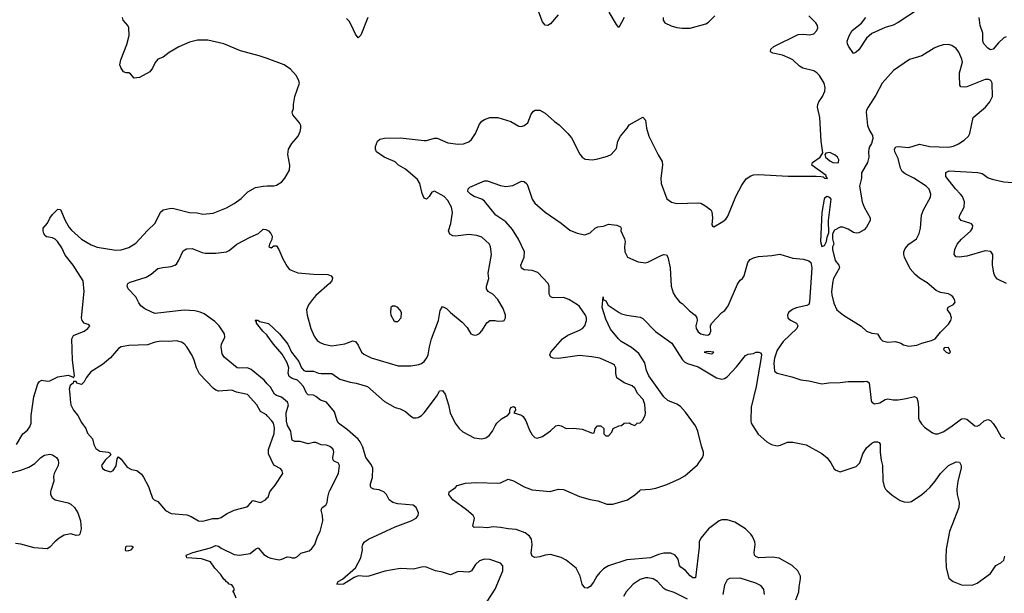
# Model space of a CAD drawing. Header units: inches. Extents: x 1384664 to 1536621, y 460766 to 646467.
# Tile 430 of 488: x 1468121 to 1475595, y 589220 to 593573. Entities that reach past the tile are written whole.
import ezdxf

# ---------------------------------------------------------------- set-up
doc = ezdxf.new("R2010")
doc.units = ezdxf.units.IN
doc.header["$MEASUREMENT"] = 0
for name, color, linetype in [('B4568', 7, 'Continuous'), ('B4569', 7, 'Continuous'), ('B4578', 7, 'Continuous'), ('B4579', 7, 'Continuous')]:
    doc.layers.add(name, color=color, linetype=linetype)

msp = doc.modelspace()

# ---------------------------------------------------------------- linework, layer by layer
at = {"layer": 'B4568', "color": 5}
for points, elevation in [([(1468358.3, 590000), (1468355.3, 589990), (1468355.3, 589970), (1468367.8, 589947.8), (1468390.8, 589930), (1468490, 589907.7), (1468510, 589896.3), (1468535.8, 589870), (1468561.1, 589830), (1468582.3, 589770), (1468588.5, 589710), (1468577.1, 589670), (1468570, 589660.9), (1468550, 589658), (1468510, 589672.3), (1468459.2, 589660.8), (1468421.4, 589638.6), (1468388.3, 589611.7), (1468350, 589569.3), (1468330, 589558.4), (1468230, 589564.2), (1468130, 589591.6), (1468090, 589597.3)], 760), ([(1469109.4, 590000), (1469130, 589942), (1469142, 589930), (1469170, 589916), (1469227.3, 589847.3), (1469270, 589824.9), (1469390, 589814.7), (1469422, 589802), (1469479.1, 589770), (1469510, 589766.4), (1469587.9, 589787.9), (1469628.5, 589788.5), (1469650, 589796), (1469690, 589822.3), (1469750, 589850.3), (1469844.1, 589875.9), (1469856.3, 589883.7), (1469890, 589923), (1469950, 589910.3), (1469986.6, 589930), (1470000, 589943.8)], 780), ([(1469763.6, 589183.6), (1469745.2, 589225.2), (1469738, 589230), (1469752.7, 589250), (1469741.2, 589270), (1469730, 589284), (1469710, 589288.7), (1469701.2, 589301.2), (1469690, 589306), (1469680.5, 589320.5), (1469670, 589326.6), (1469644.1, 589364.1), (1469601.5, 589410), (1469570, 589459.7), (1469501.8, 589481.8), (1469388.7, 589490), (1469383.7, 589510), (1469434, 589530), (1469570, 589564.9), (1469610, 589583.1), (1469630, 589576.9), (1469650, 589562.4), (1469750, 589514.2), (1469790, 589508.9), (1469870, 589522.3), (1469910, 589554), (1469930, 589563.8), (1469974.9, 589514.9), (1469998.5, 589498.5), (1470000, 589497.9)], 760)]:
    msp.add_lwpolyline(points, dxfattribs=dict(at, elevation=elevation))
at = {"layer": 'B4568', "color": 5, "elevation": 780}
msp.add_lwpolyline([(1468970, 589577.4), (1468930, 589574.5), (1468923.7, 589570), (1468921.1, 589550), (1468925.2, 589545.2), (1468930, 589541.1), (1468950, 589544.4), (1468966, 589550), (1468986, 589570)], close=True, dxfattribs=at)
at = {"layer": 'B4569', "color": 5}
for points, elevation in [([(1470000, 593277.1), (1469939.3, 593299.3), (1469795.8, 593335.8), (1469670, 593389.7), (1469550, 593418), (1469470, 593418), (1469410, 593403), (1469330, 593366.9), (1469255.1, 593324.9), (1469210, 593289.6), (1469170, 593272.7), (1469150, 593249.2), (1469130, 593205.2), (1469110, 593176), (1469030, 593133.2), (1468989.3, 593129.3), (1468963.1, 593163.1), (1468950, 593168.7), (1468929.1, 593169.1), (1468910, 593178), (1468888.7, 593210), (1468882, 593230), (1468889.2, 593269.2), (1468935.1, 593384.9), (1468951.8, 593451.8), (1468949.1, 593510.9), (1468942, 593530), (1468905.6, 593570), (1468901.7, 593590)], 780), ([(1468095.4, 590350), (1468145.1, 590430), (1468180.9, 590459.1), (1468198, 590482), (1468207.4, 590510), (1468208.6, 590570), (1468228.2, 590710), (1468258, 590810), (1468270, 590828), (1468290, 590837.6), (1468329.1, 590829.1), (1468350, 590831.5), (1468410, 590862.4), (1468490, 590876), (1468522, 590862), (1468530, 590854), (1468538, 590870), (1468520.9, 590990), (1468516.9, 591150), (1468530, 591176.4), (1468610, 591208), (1468639, 591230), (1468653.2, 591250), (1468640.2, 591260.2), (1468610, 591268.7), (1468594, 591290), (1468589.3, 591310), (1468609.4, 591510), (1468603.6, 591590), (1468527.8, 591710), (1468465.7, 591785.7), (1468440.5, 591840.5), (1468408.7, 591888.7), (1468390, 591907.6), (1468370, 591918), (1468324.4, 591924.4), (1468313, 591933), (1468303.6, 591950), (1468298.4, 591970), (1468299.5, 591990), (1468331.1, 592028.9), (1468350, 592066.8), (1468370, 592094), (1468410, 592134.8), (1468430, 592132), (1468467.3, 592050), (1468496.9, 591996.9), (1468514.6, 591974.6), (1468590, 591907.1), (1468663.1, 591863.1), (1468710, 591847.5), (1468850, 591824.7), (1468890, 591827.4), (1468950, 591844.6), (1469003.5, 591876.5), (1469090, 591972.2), (1469149.7, 592030), (1469188.5, 592111.5), (1469210, 592130.4), (1469270, 592141.6), (1469290, 592140.3), (1469409.7, 592110.3), (1469467.6, 592107.6), (1469510, 592096.5), (1469590, 592103.7), (1469690, 592145.3), (1469750, 592178), (1469803, 592217), (1469853.2, 592266.8), (1469910, 592298.5), (1469970, 592310.2), (1470000, 592310.8)], 780), ([(1470000, 590810.2), (1469976.2, 590836.2), (1469878.2, 590918.2), (1469850, 590930.6), (1469790, 590927.5), (1469771.8, 590931.8), (1469671.8, 591011.8), (1469656.8, 591036.8), (1469649.6, 591090), (1469653.7, 591110), (1469677.2, 591162.8), (1469675.4, 591190), (1469634.3, 591250), (1469602.7, 591282.7), (1469520.6, 591340.6), (1469490, 591354.2), (1469450, 591362.5), (1469370, 591369), (1469170, 591345.1), (1469150, 591344.4), (1469129, 591350), (1469070, 591378), (1469041.2, 591401.2), (1469024.2, 591424.2), (1469002, 591470), (1468945.2, 591530), (1468937.2, 591550), (1468942, 591570), (1468958.9, 591581.1), (1469080.3, 591619.7), (1469118.6, 591641.4), (1469170, 591684.4), (1469207, 591693), (1469270, 591699.5), (1469299.3, 591710), (1469310, 591718), (1469330, 591747.3), (1469362.3, 591817.7), (1469386.5, 591833.5), (1469430, 591836), (1469505.7, 591805.7), (1469530, 591802.3), (1469610, 591800.3), (1469690, 591812.4), (1469710, 591820.4), (1469769.4, 591870), (1469870, 591923.7), (1469934, 591950), (1469970, 591982.8), (1469990, 591980.7), (1470000, 591975.5)], 760), ([(1470000, 591177.4), (1469998.9, 591178.9), (1469966.4, 591210), (1469919, 591270), (1469919, 591279), (1469908.4, 591291.6), (1469928, 591292), (1469943.5, 591283.5), (1470000, 591270.1)], 740), ([(1470000, 590567), (1469993.7, 590573.7), (1469950, 590600.4), (1469919.8, 590650), (1469850, 590728.4), (1469767.2, 590747.2), (1469730, 590762), (1469630, 590754.4), (1469610, 590761.1), (1469590, 590775.4), (1469484.6, 590884.6), (1469463.5, 590930), (1469446, 590990), (1469430, 591025.6), (1469389.7, 591090), (1469370, 591112.8), (1469350, 591126.6), (1469310, 591135.1), (1469251.5, 591131.5), (1469194, 591134), (1469150, 591126.3), (1469090, 591105.4), (1468950, 591099.6), (1468890, 591089.4), (1468870, 591078), (1468810, 591006.6), (1468750, 590956), (1468659.8, 590900.2), (1468625.8, 590854.2), (1468610, 590824), (1468590, 590804), (1468555.3, 590815.3), (1468550, 590826), (1468530, 590826), (1468526, 590814), (1468503.4, 590796.6), (1468496.3, 590770), (1468502.6, 590730), (1468502.9, 590690), (1468510, 590650.7), (1468518.8, 590630), (1468530, 590608.8), (1468562.4, 590570), (1468590, 590516), (1468623.8, 590470), (1468636.1, 590436.1), (1468672.5, 590392.5), (1468684, 590350), (1468699.9, 590319.9), (1468730, 590299.5), (1468791.9, 590291.9), (1468806, 590286), (1468812, 590270), (1468768.9, 590231.1), (1468742, 590190), (1468750, 590166.8), (1468770, 590154), (1468810, 590141), (1468830, 590150.8), (1468852, 590188), (1468860.5, 590239.5), (1468870, 590254.8), (1468890, 590238), (1468937.2, 590177.2), (1468970, 590160.5), (1469010, 590150.8), (1469044.5, 590124.5), (1469061.4, 590101.4), (1469098.8, 590030), (1469109.4, 590000)], 780), ([(1467734.4, 590000), (1467850, 590035.3), (1467910, 590031.7), (1467959.3, 590050), (1467992.7, 590070), (1467989.4, 590090), (1467997, 590110), (1468035.1, 590130), (1468130, 590153.4), (1468190, 590176.8), (1468234.8, 590205.2), (1468281.3, 590250), (1468310, 590267.4), (1468350, 590274.9), (1468370, 590270.4), (1468399.3, 590250), (1468412, 590230), (1468416.4, 590210), (1468413.4, 590190), (1468383, 590130), (1468378.4, 590110), (1468379.7, 590070), (1468358.3, 590000)], 760)]:
    msp.add_lwpolyline(points, dxfattribs=dict(at, elevation=elevation))
at = {"layer": 'B4578', "color": 5}
for points, elevation in [([(1470000, 589943.8), (1470006, 589950), (1470019.5, 589990), (1470027.4, 590000)], 780), ([(1470000, 589497.9), (1470027.1, 589487.1), (1470090, 589474.3), (1470110, 589478.7), (1470150, 589497.6), (1470175.2, 589495.2), (1470190, 589488), (1470210, 589488.2), (1470230, 589498.8), (1470256.1, 589523.9), (1470317.5, 589542.5), (1470339.6, 589560.4), (1470361.1, 589590), (1470380.7, 589650), (1470400.7, 589690), (1470421.3, 589770), (1470419.6, 589810), (1470409.6, 589850.4), (1470418, 589870), (1470443.6, 589890), (1470455.6, 589910), (1470459.7, 589950), (1470471.2, 589990), (1470476.3, 590000)], 760), ([(1471670, 589158.7), (1471730, 589252.4), (1471787.4, 589390), (1471788.4, 589428.5), (1471769.8, 589449.8), (1471690, 589475.8), (1471650, 589478.8), (1471610, 589466), (1471580.2, 589439.8), (1471551.7, 589390), (1471530, 589381.4), (1471450, 589385.1), (1471390, 589359.5), (1471330, 589380.8), (1471277.2, 589390), (1471201.2, 589421.2), (1471170, 589418.3), (1471110, 589402.4), (1471010, 589408.9), (1470891.5, 589388.5), (1470770, 589349), (1470750, 589346.3), (1470690, 589352.8), (1470660.4, 589339.5), (1470579.1, 589290), (1470550, 589286), (1470529, 589290), (1470537.2, 589310), (1470572.4, 589327.6), (1470670, 589412.4), (1470709.6, 589490), (1470722.7, 589550), (1470720.9, 589570), (1470725.1, 589590), (1470739.5, 589610), (1470768.2, 589631.8), (1470905, 589695), (1470970, 589724.2), (1471093.2, 589770), (1471130, 589790.8), (1471146, 589810), (1471149.2, 589830), (1471129.2, 589870), (1471107.6, 589887.6), (1470990, 589899.8), (1470952.7, 589910), (1470925.6, 589930), (1470904.2, 589970), (1470885.6, 589990), (1470860.6, 590000)], 740), ([(1474012.1, 589170), (1474036.1, 589230), (1474038, 589270), (1474048.7, 589330), (1474047.4, 589350), (1474027.4, 589390), (1473984.4, 589430), (1473886.3, 589486.4), (1473834.8, 589494.8), (1473730, 589489.2), (1473710, 589498.7), (1473698.7, 589510), (1473696.2, 589530), (1473704.1, 589590), (1473700.3, 589610), (1473682.9, 589650), (1473669.8, 589670), (1473630, 589708.4), (1473550, 589759.9), (1473490, 589777.7), (1473450, 589777.3), (1473429.5, 589770.5), (1473350.2, 589710), (1473290, 589638), (1473278.2, 589610), (1473277.7, 589570), (1473250, 589337.2), (1473230, 589338), (1473210, 589352.8), (1473174.2, 589394.2), (1473139, 589419), (1473129.8, 589430), (1473118.7, 589478.7), (1473095.8, 589510), (1473063.7, 589523.7), (1473010, 589524.9), (1472970, 589513.9), (1472910, 589489), (1472730, 589474.5), (1472591.3, 589428.7), (1472553.5, 589406.5), (1472523.4, 589376.6), (1472502.3, 589350), (1472476.5, 589303.5), (1472450, 589272.3), (1472430, 589259.5), (1472410, 589260.9), (1472389.7, 589289.7), (1472376.3, 589350), (1472344.7, 589410), (1472270, 589470.7), (1472230, 589491.5), (1472150, 589513.5), (1472110.3, 589509.7), (1472070, 589496.2), (1472032.1, 589492.1), (1472010, 589501.2), (1472003.5, 589523.5), (1472009.8, 589590.2), (1472005.3, 589630), (1471990, 589654.2), (1471958.5, 589678.5), (1471890, 589704), (1471829, 589709), (1471770, 589720.4), (1471716.1, 589723.9), (1471670, 589716.9), (1471610, 589721.6), (1471570, 589718.4), (1471561.3, 589730), (1471572.8, 589790), (1471562.9, 589810), (1471513.3, 589853.3), (1471409.8, 589930), (1471378, 589970), (1471382, 589990), (1471397, 590000)], 720), ([(1472065.9, 590000), (1472147.2, 589992.8), (1472172.8, 590000)], 720), ([(1472266.9, 590000), (1472370, 589955.3), (1472451.5, 589931.5), (1472510, 589921.1), (1472577.1, 589897.1), (1472624.4, 589895.6), (1472734, 589930), (1472790, 589968), (1472827.6, 590000)], 720), ([(1474704, 590000), (1474743.8, 589963.8), (1474804.2, 589924.2), (1474833.5, 589913.5), (1474870, 589912), (1474890, 589917), (1474970, 589968.5), (1475005.3, 590000)], 720), ([(1475234.6, 590000), (1475235.9, 589970), (1475252.4, 589910), (1475250.2, 589870), (1475178.6, 589690), (1475154, 589554), (1475150.3, 589489.7), (1475153, 589413), (1475174, 589334), (1475206, 589310), (1475270, 589285.5), (1475350, 589280.7), (1475390, 589298), (1475489.4, 589370), (1475529.6, 589430.3), (1475569.3, 589450.7), (1475590, 589471.3), (1475598.5, 589501.5)], 720), ([(1473190, 589176.1), (1473090, 589226), (1473026.1, 589246.1), (1473010, 589256.9), (1472961.3, 589310), (1472930, 589329.7), (1472890, 589337.3), (1472870, 589336.4), (1472830, 589323.5), (1472777.1, 589290), (1472725.3, 589230), (1472704.6, 589195.4)], 740), ([(1473773.6, 589210), (1473769.5, 589249.5), (1473750, 589276), (1473710, 589297), (1473590, 589333.6), (1473508.3, 589331.7), (1473490, 589321.2), (1473470, 589282), (1473457.4, 589210)], 740)]:
    msp.add_lwpolyline(points, dxfattribs=dict(at, elevation=elevation))
at = {"layer": 'B4579', "color": 5}
for points, elevation in [([(1475090, 593752.6), (1474790, 593552.7), (1474750, 593531.8), (1474690, 593513.3), (1474590, 593469), (1474548.4, 593431.6), (1474490, 593345.1), (1474470, 593325.2), (1474450, 593315.3), (1474412.5, 593372.5), (1474404, 593390), (1474402.7, 593410), (1474417.6, 593450), (1474440.5, 593490), (1474510, 593545.2), (1474544.1, 593590)], 740), ([(1470000, 591975.5), (1470010.6, 591970), (1470027.3, 591950), (1470036.3, 591930), (1470034, 591906), (1470016, 591870), (1470012, 591850), (1470030, 591841), (1470050, 591858), (1470070, 591856), (1470088.4, 591828.4), (1470117.3, 591757.3), (1470150, 591698.8), (1470170, 591676.3), (1470232.3, 591652.3), (1470350, 591641.1), (1470459.9, 591639.9), (1470486, 591630), (1470494.9, 591614.9), (1470490.5, 591590), (1470472.7, 591570), (1470370, 591480.4), (1470342.8, 591450), (1470314, 591410), (1470299, 591370), (1470303.1, 591330), (1470330.2, 591230.2), (1470355.6, 591170), (1470378.5, 591138.5), (1470402, 591122), (1470430, 591110.2), (1470490, 591098.4), (1470590, 591112.6), (1470650, 591135.2), (1470670, 591132), (1470690, 591103), (1470715.3, 591050), (1470734.4, 591034.4), (1470790, 591007.9), (1470993.8, 590946.2), (1471090, 590945.3), (1471150, 590956.5), (1471170, 590964.9), (1471190, 590978.7), (1471212.5, 591007.5), (1471222.2, 591030), (1471230.7, 591090), (1471246.5, 591150), (1471299.8, 591290), (1471312.8, 591367.2), (1471330, 591396), (1471361.1, 591381.1), (1471390, 591350.8), (1471478.5, 591278.5), (1471518, 591238), (1471546, 591190), (1471570, 591178.8), (1471590, 591180.7), (1471610, 591191), (1471630, 591211.3), (1471667.2, 591272.8), (1471688.7, 591290), (1471730, 591291), (1471750, 591284.7), (1471790, 591286.8), (1471798, 591290), (1471808, 591310), (1471808.7, 591330), (1471790, 591382), (1471751.6, 591450), (1471711.8, 591490), (1471676, 591510), (1471663.6, 591530), (1471663.6, 591550), (1471681.6, 591610), (1471678, 591650), (1471701.3, 591790), (1471695.6, 591850), (1471687.3, 591870), (1471630, 591921.6), (1471590, 591936.3), (1471530, 591943.5), (1471430, 591931), (1471410, 591932.4), (1471386.2, 591946.2), (1471376.9, 591970), (1471394, 592026), (1471407.2, 592110), (1471399.7, 592150), (1471370, 592201.6), (1471344.2, 592230), (1471270, 592271.1), (1471250, 592265.1), (1471230, 592232.3), (1471210, 592211.8), (1471190, 592218.4), (1471174.8, 592254.8), (1471159.4, 592330), (1471141.3, 592361.3), (1471050, 592439), (1470997.4, 592470), (1470970, 592494), (1470887.8, 592530), (1470829.6, 592570), (1470821.6, 592590), (1470822.4, 592610), (1470837, 592650), (1470854.5, 592665.5), (1470890, 592674.9), (1471010, 592676.9), (1471190, 592655.2), (1471210, 592656), (1471270, 592674), (1471290, 592674.9), (1471370, 592637.6), (1471450, 592627.2), (1471490, 592630.3), (1471530, 592645.3), (1471550, 592664.4), (1471579.7, 592710), (1471610, 592780.5), (1471630, 592803.1), (1471650, 592814.9), (1471690, 592831.8), (1471750, 592831.8), (1471850, 592800.4), (1471910, 592764.9), (1471930, 592763), (1471951.3, 592768.7), (1471978, 592790), (1472003, 592857), (1472020.1, 592879.9), (1472033.8, 592886.2), (1472070, 592886.4), (1472110, 592863.8), (1472180.3, 592800.3), (1472214.9, 592774.9), (1472282.8, 592710), (1472310, 592676), (1472372.8, 592552.8), (1472390.5, 592530.5), (1472413.7, 592513.7), (1472470, 592510.6), (1472510, 592516.3), (1472583.2, 592536.8), (1472610, 592551), (1472650, 592596), (1472662, 592650), (1472680.5, 592690), (1472731.5, 592750), (1472746, 592774), (1472850, 592833), (1472870, 592811), (1472879.5, 592750), (1472896.5, 592690), (1472967.8, 592547.8), (1472997.6, 592497.6), (1473000.9, 592470), (1472988.5, 592370), (1472990.4, 592330.4), (1473032.8, 592212.8), (1473068.3, 592188.3), (1473110, 592179.1), (1473270, 592182.4), (1473290, 592179.3), (1473321.8, 592161.8), (1473367.3, 592130), (1473375.8, 592115.8), (1473379.6, 592070), (1473374.9, 592014.9), (1473382.9, 592002.9), (1473390, 592000.4), (1473457.8, 592042.2), (1473479.8, 592060.2), (1473497.4, 592082.6), (1473556.5, 592230), (1473602.5, 592317.5), (1473635.1, 592364.9), (1473670, 592388.3), (1473690, 592394.6), (1473730, 592397.5), (1473953.4, 592386.6), (1474165.7, 592385.7), (1474203, 592383), (1474219.3, 592379.3), (1474230, 592371), (1474251.8, 592368.2), (1474242, 592382), (1474242.7, 592390), (1474134, 592470), (1474138, 592490), (1474198, 592530), (1474218, 592562), (1474204, 592650), (1474195.1, 592830), (1474176.2, 592910), (1474178.4, 592930), (1474187.3, 592950), (1474215.1, 592990), (1474233.5, 593030), (1474235.8, 593055.8), (1474226.3, 593090), (1474191.5, 593150), (1474171.8, 593170), (1474150, 593183.5), (1474064.8, 593204.8), (1474040, 593220), (1473990, 593267.1), (1473970, 593278.5), (1473910, 593303), (1473838, 593318), (1473821.2, 593330), (1473823.7, 593350), (1473846, 593370), (1474030, 593459.3), (1474070, 593463.1), (1474116.7, 593456.7), (1474150, 593466.7), (1474173, 593490), (1474179.6, 593510), (1474178, 593530), (1474165.2, 593550), (1474110, 593601.2)], 760), ([(1470764.4, 593590), (1470710, 593455.1), (1470690, 593436), (1470670, 593462.7), (1470639.8, 593530), (1470620.7, 593560.7), (1470600.6, 593580.6)], 760), ([(1472208.7, 593610), (1472150, 593541.6), (1472130, 593527.8), (1472110, 593531.8), (1472090, 593557), (1472062.3, 593630)], 760), ([(1472710, 593589.5), (1472670, 593514), (1472650, 593536), (1472595.3, 593630)], 760), ([(1473004.7, 593590), (1473006, 593570), (1473018, 593550), (1473065.8, 593525.9), (1473110, 593512.7), (1473150, 593507.4), (1473210, 593508.8), (1473330, 593542.4), (1473350, 593554.9), (1473398, 593602)], 780), ([(1475610, 593443.5), (1475590, 593434.3), (1475550, 593397.6), (1475510, 593349.7), (1475490, 593344.4), (1475470, 593355.8), (1475438.5, 593390), (1475430.8, 593410), (1475431.1, 593470), (1475412.5, 593530), (1475403.5, 593590)], 740), ([(1470000, 592310.8), (1470050, 592311.8), (1470070, 592317.6), (1470110, 592341.6), (1470134.5, 592370), (1470169.4, 592430.6), (1470172, 592470), (1470156.3, 592550), (1470162.4, 592590), (1470187.1, 592632.9), (1470233.6, 592690), (1470250, 592724.7), (1470254.5, 592750), (1470254.5, 592770), (1470246, 592790), (1470195.3, 592850), (1470188.7, 592870), (1470200.4, 592899.6), (1470199, 592930), (1470209.1, 592989.1), (1470244, 593090), (1470236.5, 593116.5), (1470219, 593150), (1470177.5, 593197.5), (1470129.6, 593229.6), (1470000, 593277.1)], 780), ([(1475612, 591572), (1475544.4, 591604.4), (1475524.4, 591624.4), (1475515.8, 591650), (1475506.2, 591713.8), (1475506.6, 591790), (1475493.3, 591813.3), (1475450, 591817.7), (1475310, 591779.2), (1475251.5, 591771.5), (1475230, 591772.3), (1475214.5, 591790), (1475218.9, 591830), (1475236.9, 591870), (1475270, 591907.2), (1475340.4, 591970), (1475352.6, 591990), (1475356.2, 592010), (1475344.9, 592024.9), (1475334, 592030), (1475268.1, 592048.1), (1475253, 592070), (1475256.9, 592090), (1475290.8, 592150), (1475292.5, 592190), (1475277.7, 592230), (1475263.2, 592250), (1475223.2, 592290), (1475150, 592384), (1475150, 592413.8), (1475175.2, 592424.8), (1475393.9, 592413.9), (1475425.8, 592405.8), (1475472.9, 592372.9), (1475501.5, 592361.5), (1475590, 592343.5), (1475690, 592335.5)], 740), ([(1470000, 591270.1), (1470010, 591267.7), (1470093, 591190), (1470156, 591110), (1470185.2, 591050), (1470239.3, 590979.3), (1470259, 590930), (1470278.4, 590910), (1470290, 590904.7), (1470350, 590905.5), (1470390, 590891.3), (1470410, 590889.1), (1470490, 590888.8), (1470550, 590846), (1470630, 590821.1), (1470674.7, 590814.7), (1470761.6, 590790), (1470890, 590676.5), (1470970, 590630.4), (1471010, 590618.7), (1471050, 590600.3), (1471090, 590563.8), (1471110, 590552.4), (1471130, 590550.4), (1471145.3, 590554.7), (1471170, 590570.4), (1471190, 590590.4), (1471285.5, 590714.5), (1471306.7, 590753.3), (1471310, 590757.1), (1471330, 590758.4), (1471350.2, 590730), (1471376.9, 590650), (1471389.1, 590589.1), (1471425.7, 590510), (1471457, 590470), (1471484.7, 590444.7), (1471570, 590399.5), (1471630, 590392.2), (1471659.4, 590400.6), (1471683.5, 590416.5), (1471709.6, 590450), (1471729, 590491), (1471743.5, 590510), (1471777.1, 590542.9), (1471827.2, 590572.8), (1471842, 590590), (1471841.2, 590610), (1471849.5, 590630), (1471870, 590637.3), (1471881, 590630), (1471884.7, 590610), (1471872, 590590), (1471930, 590573), (1471942.5, 590562.5), (1471963.7, 590530), (1471990, 590458), (1472010, 590422), (1472030, 590402), (1472050, 590398), (1472090, 590410.6), (1472150, 590452.7), (1472189.8, 590490.2), (1472210, 590495.6), (1472230, 590491.8), (1472270, 590470.5), (1472326.8, 590473.2), (1472390, 590466), (1472470, 590434), (1472482, 590438), (1472488, 590470), (1472508, 590490), (1472531.1, 590491.1), (1472554, 590470), (1472554, 590430), (1472570, 590414), (1472590, 590414), (1472616.4, 590443.6), (1472626, 590470), (1472668.4, 590491.6), (1472690, 590494), (1472708.4, 590511.6), (1472750, 590514), (1472763.6, 590503.6), (1472790, 590494), (1472808.4, 590511.6), (1472830, 590514), (1472850, 590534), (1472869.1, 590570.9), (1472872.3, 590587.7), (1472866.8, 590653.2), (1472854.3, 590690), (1472814.3, 590734.3), (1472790, 590776), (1472770, 590795.1), (1472710, 590816), (1472654.8, 590854.8), (1472647.3, 590887.3), (1472646.6, 590930), (1472636, 590950), (1472622, 590962), (1472525.5, 591005.5), (1472465, 591015), (1472370, 591023.7), (1472210, 591001.7), (1472170, 591003.5), (1472151.7, 591011.7), (1472144.5, 591030), (1472151.6, 591050), (1472240.4, 591150), (1472281.1, 591178.9), (1472370, 591215.8), (1472392.7, 591230), (1472409.8, 591250), (1472423.1, 591290), (1472423.1, 591310), (1472416.2, 591330), (1472370, 591395.5), (1472354.8, 591410), (1472290, 591449.8), (1472250, 591463.5), (1472170, 591462), (1472149.7, 591469.7), (1472139.7, 591490), (1472139.1, 591550), (1472131.3, 591570), (1472054.6, 591654.6), (1472010, 591670.7), (1471950, 591675.1), (1471930, 591686.6), (1471926, 591710), (1471949.8, 591770), (1471951.5, 591810), (1471906.5, 591906.5), (1471861.4, 591981.4), (1471810, 592039.8), (1471736.4, 592090), (1471650, 592195.1), (1471629.8, 592209.8), (1471570, 592231.3), (1471541.6, 592250), (1471522, 592270), (1471526, 592290), (1471537.2, 592302.8), (1471650, 592350.3), (1471670, 592350.3), (1471770, 592314.7), (1471810, 592308.1), (1471864.2, 592315.8), (1471930, 592347.3), (1471950, 592344), (1471970, 592327.3), (1471976.1, 592316.1), (1472010.2, 592210.2), (1472030, 592181.6), (1472110, 592112.4), (1472230.4, 592030), (1472296.7, 591976.7), (1472351.8, 591951.8), (1472410, 591941.3), (1472450, 591955.8), (1472489.8, 591990.2), (1472510, 592000.8), (1472552.9, 592007.1), (1472590, 592020.5), (1472654, 592014), (1472680.5, 592000.5), (1472686, 591990), (1472683.6, 591970), (1472712.4, 591910), (1472717.3, 591890), (1472712.9, 591850), (1472714.9, 591810), (1472734.8, 591770), (1472815.8, 591735.8), (1472870, 591728.8), (1472890, 591731.8), (1472990, 591783.7), (1473010, 591790.4), (1473030, 591787.3), (1473040.4, 591770), (1473058.4, 591690), (1473066, 591550), (1473080.3, 591500.3), (1473098, 591470), (1473130, 591430.7), (1473150, 591419.1), (1473204.7, 591364.7), (1473247.7, 591330), (1473260.7, 591310), (1473264, 591290), (1473254, 591250), (1473254.6, 591230), (1473270, 591204.7), (1473290.4, 591190), (1473310, 591183), (1473340.3, 591179.7), (1473350, 591181.3), (1473359.2, 591190), (1473366, 591210), (1473365.6, 591250), (1473372.4, 591267.6), (1473450, 591350.5), (1473472.8, 591367.2), (1473497.7, 591402.3), (1473570, 591564.7), (1473590, 591596), (1473608.7, 591610), (1473619, 591630), (1473646.9, 591730), (1473666.2, 591753.9), (1473690, 591765.2), (1473730, 591774.9), (1473830, 591782.7), (1473890, 591793.4), (1473990, 591763.9), (1474070, 591754.5), (1474110, 591743.2), (1474126, 591730), (1474130, 591720.7), (1474132.7, 591690), (1474116.8, 591430), (1474110, 591411.8), (1474096.2, 591403.8), (1474014.7, 591385.3), (1473987.6, 591372.4), (1473957.6, 591350), (1473948.8, 591330), (1473952.7, 591310), (1473972.5, 591292.5), (1474017.1, 591270), (1474027.2, 591250), (1474020.9, 591230), (1473917.1, 591130), (1473870, 591064.2), (1473850, 591004), (1473845.5, 590965.5), (1473850, 590906), (1473870.6, 590890.6), (1473982, 590862), (1474050, 590839.5), (1474111.9, 590831.9), (1474210, 590810.7), (1474262.5, 590817.5), (1474350, 590819.5), (1474408.5, 590828.5), (1474530, 590826.8), (1474550.7, 590830.7), (1474570, 590818), (1474583.2, 590683.2), (1474590.3, 590670.3), (1474610, 590658.4), (1474650, 590666.4), (1474689.8, 590690.2), (1474710, 590696), (1474750, 590688.1), (1474788.1, 590688.1), (1474850, 590697.3), (1474914.1, 590714.1), (1474930, 590704), (1474938.2, 590678.2), (1474943.9, 590630), (1474944.2, 590550), (1474950.4, 590530), (1474965.7, 590505.7), (1474990, 590480.7), (1475050, 590438.8), (1475070, 590430.7), (1475090.7, 590430.7), (1475130, 590444.4), (1475190, 590482.6), (1475270, 590544.2), (1475290, 590547.2), (1475310, 590540.3), (1475370, 590490.8), (1475390, 590487.3), (1475410, 590498.8), (1475441.2, 590530), (1475470, 590538.4), (1475490, 590530.4), (1475510, 590508.2), (1475536.5, 590470), (1475570, 590408.2), (1475595.8, 590395.8)], 740), ([(1472827.6, 590000), (1472834.3, 590005.7), (1472910, 590010.2), (1472950, 590017.3), (1473033.7, 590046.3), (1473130, 590088.1), (1473170, 590111.6), (1473264.7, 590195.3), (1473304.7, 590250), (1473312.4, 590270), (1473310.8, 590290), (1473295.5, 590335.5), (1473269.1, 590450), (1473249.9, 590489.9), (1473174.9, 590594.9), (1473138, 590638), (1473110, 590656.2), (1473042, 590682), (1473010, 590712), (1472896.2, 590870), (1472879.9, 590910), (1472866.4, 590970), (1472820.2, 591040.2), (1472765.1, 591085.1), (1472687.3, 591130), (1472665.1, 591150), (1472605.1, 591225.1), (1472570, 591299.3), (1472542.2, 591390), (1472550, 591470.8), (1472550.7, 591450.7), (1472570, 591438.8), (1472586.8, 591406.8), (1472670.3, 591350.2), (1472690, 591340.4), (1472730, 591330.4), (1472830, 591316.4), (1472850, 591305.5), (1472945.9, 591205.9), (1473070, 591118.4), (1473152.1, 590992.1), (1473170, 590973.7), (1473190, 590962.7), (1473270, 590939), (1473410, 590854.4), (1473450, 590845.5), (1473470, 590850.5), (1473490, 590863.8), (1473561, 590939), (1473630, 591023.8), (1473650, 591034.4), (1473690, 591040.5), (1473710, 591050.2), (1473731.1, 591051.1), (1473743.7, 591043.7), (1473751, 591031), (1473750, 591008.7), (1473710.9, 590790), (1473672.7, 590632.7), (1473670.3, 590530.3), (1473674, 590510), (1473684.9, 590490), (1473727.3, 590427.3), (1473793, 590370), (1473828.2, 590348.2), (1473870, 590339.6), (1473895.3, 590344.7), (1473950, 590368), (1473990, 590368), (1474090, 590347.7), (1474210, 590280.7), (1474250, 590247.3), (1474279.1, 590210), (1474304, 590164), (1474314.8, 590154.8), (1474350, 590140.5), (1474470, 590181.6), (1474497.4, 590210), (1474521.7, 590278.3), (1474550, 590324.9), (1474590, 590360.4), (1474610, 590370.3), (1474631.3, 590370), (1474644.1, 590364.1), (1474652.8, 590352.7), (1474651.5, 590288.5), (1474659.7, 590230), (1474671.1, 590190), (1474672.5, 590072.5), (1474682.6, 590030), (1474693, 590010), (1474704, 590000)], 720), ([(1470860.6, 590000), (1470850, 590004.2), (1470809, 590009), (1470790, 590020.7), (1470783.5, 590030), (1470784, 590050), (1470800.1, 590099.9), (1470802.6, 590170), (1470790, 590196.4), (1470747.7, 590250), (1470725.8, 590330), (1470705.9, 590370), (1470689.2, 590390), (1470610, 590460.5), (1470540.3, 590510), (1470529.8, 590530), (1470510, 590597.4), (1470450, 590669.6), (1470404.4, 590684.4), (1470370, 590714.2), (1470350, 590723.1), (1470310, 590727.3), (1470299.1, 590739.1), (1470274.8, 590790), (1470250, 590818.2), (1470230, 590836.8), (1470189.3, 590850), (1470165.6, 590865.6), (1470158.3, 590890), (1470164.4, 590930), (1470150, 590969.5), (1470114.3, 591034.3), (1470048.2, 591110), (1470000, 591177.4)], 740), ([(1470476.3, 590000), (1470542, 590130), (1470549, 590190), (1470538, 590210), (1470510, 590219.3), (1470499.3, 590230), (1470497.6, 590250), (1470505.4, 590290), (1470503.1, 590303.1), (1470496.6, 590316.6), (1470475.2, 590335.2), (1470450, 590343.1), (1470410, 590346), (1470370, 590363.9), (1470350, 590364.2), (1470310, 590353.1), (1470250, 590372.5), (1470210, 590371.9), (1470190, 590382), (1470182.9, 590410), (1470180.2, 590450), (1470153.6, 590493.6), (1470146.8, 590526.8), (1470144.8, 590590), (1470160.3, 590650), (1470154, 590670), (1470107.2, 590707.2), (1470070, 590719.8), (1470054.7, 590730), (1470024, 590784), (1470000, 590810.2)], 760), ([(1470027.4, 590000), (1470059.5, 590040.5), (1470117.6, 590130), (1470114, 590150), (1470103.9, 590163.9), (1470050, 590192.3), (1470010, 590278), (1470009.9, 590310), (1470052.8, 590432.8), (1470055, 590475), (1470047.9, 590510), (1470035, 590530), (1470000, 590567)], 780), ([(1475005.3, 590000), (1475030, 590022), (1475070, 590070.3), (1475110, 590128.9), (1475170, 590188.9), (1475230, 590218.4), (1475255.1, 590215.1), (1475268, 590190), (1475266.4, 590170), (1475241.8, 590070), (1475234.2, 590010), (1475234.6, 590000)], 720), ([(1471397, 590000), (1471430, 590022), (1471442.7, 590037.3), (1471504.5, 590055.5), (1471590, 590060.4), (1471750, 590056.4), (1471770, 590059.3), (1471830, 590085.5), (1471870, 590073.4), (1471950, 590026.7), (1472010, 590004.9), (1472065.9, 590000)], 720), ([(1472172.8, 590000), (1472210, 590010.4), (1472248.1, 590008.1), (1472266.9, 590000)], 720)]:
    msp.add_lwpolyline(points, dxfattribs=dict(at, elevation=elevation))
for points, elevation in [([(1475170, 593383.5), (1475130, 593383), (1475090, 593369.7), (1475062.6, 593357.3), (1474970, 593299.6), (1474876, 593270), (1474752.5, 593187.5), (1474667.3, 593090), (1474620.4, 592999.6), (1474561, 592910), (1474550, 592886), (1474546.8, 592870), (1474556, 592770), (1474571.1, 592731.1), (1474594.4, 592694.4), (1474596, 592670), (1474586.4, 592633.6), (1474570.9, 592609.1), (1474566, 592590), (1474562.8, 592570), (1474566.8, 592530), (1474556, 592490), (1474512, 592410), (1474511.3, 592370), (1474496, 592310), (1474514.8, 592190), (1474530.7, 592150), (1474576.3, 592070), (1474576.3, 592050), (1474550, 591997.2), (1474530, 591977.2), (1474490, 591956), (1474470, 591954), (1474450, 591959), (1474410, 591982), (1474370, 591998), (1474350, 591998), (1474305.4, 591974.6), (1474291.6, 591948.4), (1474291, 591910), (1474301, 591870), (1474291, 591849), (1474291, 591829), (1474310, 591744.7), (1474338, 591710), (1474344.7, 591690), (1474299.3, 591610), (1474292.4, 591587.6), (1474282.6, 591510), (1474284.8, 591484.8), (1474301.7, 591421.7), (1474322.4, 591370), (1474373, 591330), (1474507.1, 591247.1), (1474550, 591210.4), (1474590, 591194.9), (1474631.3, 591190), (1474656, 591150), (1474670, 591136), (1474710, 591126.8), (1474770, 591131), (1474810, 591118), (1474830, 591106), (1474870, 591096), (1474930, 591102.8), (1474970, 591118.8), (1475042, 591138), (1475069.3, 591150.7), (1475110, 591201), (1475170, 591262.8), (1475189.5, 591290), (1475195.1, 591310), (1475183, 591343), (1475162.7, 591370), (1475163.7, 591376.3), (1475169.5, 591390.5), (1475210, 591411), (1475220.9, 591430), (1475217, 591450), (1475204.5, 591470), (1475190, 591481.6), (1475170, 591492.4), (1475110, 591502.3), (1475077.9, 591517.9), (1475010, 591576.9), (1474951.8, 591611.8), (1474918.7, 591638.7), (1474881.4, 591681.4), (1474836.8, 591770), (1474831.8, 591790), (1474832.8, 591810), (1474843.4, 591836.6), (1474870.6, 591869.4), (1474927.6, 591910), (1474949.6, 591950), (1474958.3, 591990), (1474965.1, 592090), (1474981.3, 592130), (1475033.5, 592226.5), (1475038.3, 592250), (1475025.5, 592285.5), (1475000.7, 592310), (1474907.8, 592370), (1474842.4, 592402.4), (1474820.7, 592420.7), (1474806.5, 592446.5), (1474790, 592519.3), (1474765.1, 592570), (1474760.7, 592590), (1474772, 592608), (1474789.6, 592610.4), (1474870, 592603.6), (1474950, 592628.8), (1475030, 592610.2), (1475170, 592606.2), (1475210, 592612.7), (1475248.1, 592631.9), (1475290, 592658.3), (1475322.6, 592690), (1475333.7, 592710), (1475358.4, 592830), (1475452.8, 592910), (1475484.7, 592950), (1475504.5, 592990), (1475502, 593090), (1475491.5, 593111.5), (1475478.3, 593118.3), (1475450, 593119.7), (1475310, 593064), (1475290, 593059.7), (1475264.2, 593064.2), (1475257, 593077), (1475253.5, 593150), (1475254.7, 593170), (1475276.8, 593250), (1475273.2, 593273.2), (1475250, 593327.3), (1475230, 593355.1), (1475196.6, 593376.6)], 760), ([(1474270, 592564), (1474241, 592559), (1474232, 592550), (1474238, 592530), (1474270, 592501), (1474294, 592490), (1474330, 592486), (1474335.3, 592490), (1474339, 592510), (1474329, 592530), (1474310, 592545.2)], 760), ([(1474250, 592230.9), (1474230, 592217.4), (1474226.3, 592210), (1474209.6, 592110.4), (1474199.6, 591890), (1474210, 591850.8), (1474230, 591858.8), (1474244.5, 591890), (1474250, 591922), (1474263.7, 591956.3), (1474260.5, 592050), (1474280.5, 592210), (1474270, 592222.9)], 760), ([(1470970, 591399), (1470950, 591399), (1470938, 591390), (1470936.9, 591383.1), (1470934.8, 591350), (1470938.8, 591330), (1470961, 591290), (1470970, 591282.8), (1470990, 591282.8), (1471017, 591310), (1471019.3, 591350), (1471010, 591368.7), (1470990, 591388.7)], 780), ([(1473345.9, 591054.1), (1473316, 591050), (1473370, 591036), (1473380.4, 591039.6), (1473388.7, 591050)], 740), ([(1475170, 591086), (1475138, 591082), (1475134, 591070), (1475154, 591050), (1475170, 591042), (1475178, 591042), (1475186, 591050)], 760)]:
    msp.add_lwpolyline(points, close=True, dxfattribs=dict(at, elevation=elevation))

doc.saveas('drawing.dxf')
